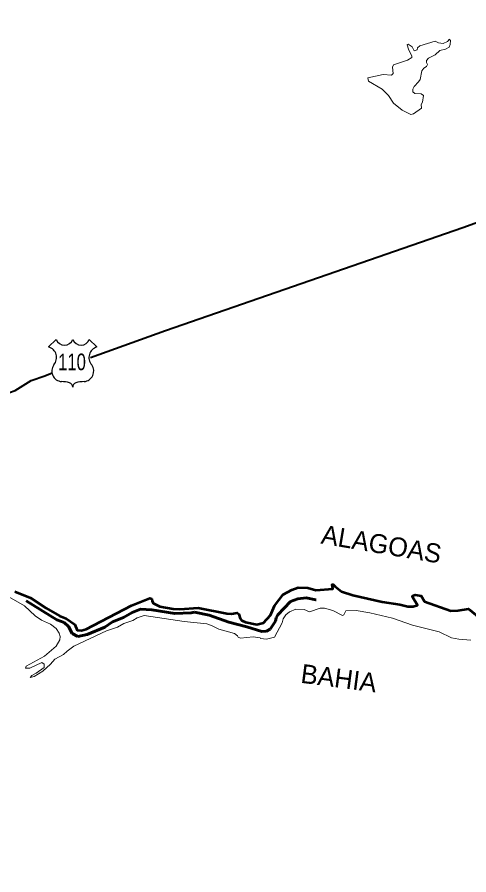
# Model space of a CAD drawing. Extents: x -1643653 to 4543381, y 1624270 to 13878484.
# Drawn here: x 591570 to 601111, y 8951061 to 8969158 of the extents above; entities that cross this region are included whole.
import ezdxf
from ezdxf.enums import TextEntityAlignment as Align

# ---------------------------------------------------------------- set-up
doc = ezdxf.new("R2010")
doc.units = 0
doc.header["$LTSCALE"] = 200
doc.linetypes.add('LONG_DASH_SHORT_DASH', pattern=[9.9, 6, -1.2, 1.5, -1.2])
for name, color, linetype, lineweight in [('12', 7, 'Continuous', 25), ('22', 7, 'Continuous', 13), ('25', 7, 'Continuous', 13), ('28', 7, 'Continuous', 53), ('48', 7, 'Continuous', 25), ('60', 7, 'Continuous', 13), ('7', 7, 'LONG_DASH_SHORT_DASH', 60), ('9', 7, 'Continuous', 90)]:
    doc.layers.add(name, color=color, linetype=linetype, lineweight=lineweight)
doc.layers.add('42', color=7, linetype='Continuous')

msp = doc.modelspace()

# ---------------------------------------------------------------- linework, layer by layer
at = {"layer": '12', "lineweight": 40}
for points in [[(593118.3, 8961975.5), (594700.8, 8962547.5), (600985.5, 8964722.4), (602091.6, 8965119.9), (602697.1, 8965318.9), (609861, 8967928.7)], [(587134, 8956453.8), (587843.6, 8957685.7), (587923.7, 8957988.5), (588169.9, 8958625.1), (588237, 8958904.7), (588304.1, 8959099.5), (588468, 8959448.9), (588578.9, 8959635.8), (588673.7, 8959750.1), (588777.5, 8959843.1), (589203.6, 8960089.7), (589393.4, 8960175.8), (589428.5, 8960178.5), (589560.1, 8960264.6), (589648.9, 8960297.2), (590059.4, 8960543.5), (591188.1, 8961101.4), (591408.7, 8961235.4), (591525.3, 8961280.9), (591868.7, 8961488.1), (592154.1, 8961587.2), (592311.1, 8961655)]]:
    msp.add_lwpolyline(points, dxfattribs=at)
at = {"layer": '22'}
for points in [[(598979.7, 8967874.9), (598979.6, 8967875.5), (599301.7, 8967946.2), (599480.2, 8967933.8), (599509.8, 8967969.9), (599501.3, 8968101.1), (599516.3, 8968150.1), (599811.5, 8968247.9), (599904.8, 8968303.2), (599909, 8968337.3), (599832.8, 8968479.3), (599809.1, 8968571.9)], [(599809.1, 8968571.9), (599807.2, 8968579.6), (599825.8, 8968589.3), (599913, 8968531.8), (599957.7, 8968446.1), (600016.8, 8968470.3), (600024, 8968513.4), (600074.7, 8968549.4), (600397.5, 8968653.6), (600470.2, 8968613.3), (600565, 8968605), (600658.8, 8968647.2), (600702.7, 8968690.5), (600704.6, 8968688.3)], [(600704.6, 8968688.3), (600721.8, 8968668.3), (600716.4, 8968577.4), (600697.2, 8968526.2), (600615.2, 8968484), (600495.5, 8968451.8), (600399.8, 8968360.6), (600257.6, 8968290.3), (600215.3, 8968243.9), (600215.2, 8968203.3), (600238.2, 8968158.5), (600215, 8968118.4), (600157.8, 8968080.1), (600117.6, 8968027.2), (600078.7, 8967845.6), (600049.3, 8967791.2), (599953.8, 8967693.5), (599926.3, 8967638.5), (599930.5, 8967583.1), (599969.1, 8967544.5), (600104.8, 8967540.5), (600151.1, 8967502.5), (600134.3, 8967366.4), (600104.7, 8967317.5), (600109.2, 8967237.7)], [(599516.6, 8967344.8), (599411.9, 8967506.8), (599276.3, 8967640.2), (598993.8, 8967806), (598979.7, 8967874.9)], [(600109.2, 8967237.7), (599943.1, 8967117.9), (599886.4, 8967105.1), (599701.2, 8967194.2), (599516.6, 8967344.8)]]:
    msp.add_lwpolyline(points, dxfattribs=at)
at = {"layer": '25'}
for points in [[(601523.3, 8956327.4), (601101.6, 8956673.9), (600881.9, 8956635.9), (600732.9, 8956633.6), (600171.5, 8956830.7), (600105.7, 8956947.1), (599975.9, 8956965.8), (599923.2, 8956948.3), (599930.5, 8956912), (600022.6, 8956753.4), (599933.1, 8956722.5), (599825.2, 8956722.6), (599652.7, 8956767.8), (599276.6, 8956821.3), (598658.4, 8956963), (598417.2, 8957037), (598286.2, 8957141.3), (598243.2, 8957190.3), (598226.2, 8957190.3), (598238.1, 8957092.3), (597879.3, 8957064.6), (597707.1, 8957116.2), (597507.8, 8957122.3), (597374.1, 8957077.1), (597186.1, 8956972.4), (597004.9, 8956736.8), (596919, 8956537.3), (596774.8, 8956375.5), (596632.8, 8956343.6), (596391.2, 8956391.8), (596318.4, 8956424.7), (596280.9, 8956471.9), (596249.4, 8956564), (596220.4, 8956588.7), (596094.6, 8956570.7), (595996.6, 8956575.1), (595390.8, 8956696.7), (595007.1, 8956666.9), (594862.5, 8956673.6)], [(594862.5, 8956673.6), (594585.9, 8956725.5), (594444.6, 8956791.6), (594420.1, 8956840.6), (594411.5, 8956881.7), (594373.8, 8956897.2), (593986.5, 8956741.5), (593024.9, 8956242.6), (592929.9, 8956217.7), (592835, 8956222.8), (592789.7, 8956341.7), (592606.3, 8956465.9), (592465.6, 8956523.5), (592181.6, 8956687.1), (591853.4, 8956904.4), (591520.9, 8957037.4)], [(591390.8, 8956926.9), (591724.8, 8956737.2), (591949.4, 8956523.8), (592086.2, 8956435.1), (592274.8, 8956349.3), (592397.3, 8956258.1), (592456.5, 8956160.4), (592477.4, 8956090.3), (592474.5, 8956017), (592393.6, 8955882.5), (592147.6, 8955671.4), (591762.8, 8955464.9)], [(597003.9, 8956073.5), (597167.4, 8956377.6), (597189.2, 8956464.2), (597246.3, 8956548.8), (597323.6, 8956610.2), (597458.5, 8956666.4), (597633.6, 8956656.2), (597747.2, 8956610.1), (597972.1, 8956689.8), (598064.1, 8956689.8), (598239.7, 8956635), (598443.1, 8956534.1), (598468, 8956546.2), (598513.2, 8956629.3), (598729.6, 8956640.7), (599018.9, 8956591.1), (599495.2, 8956473.1), (599918.7, 8956332), (600484.8, 8956190.4), (600746.5, 8956064.1), (600895.5, 8956031), (601154.5, 8956013.6)], [(591762.8, 8955464.9), (591742.8, 8955422.7), (591836, 8955420.5), (592092.2, 8955540.4), (592137.1, 8955502.8), (592137.1, 8955438.7), (591972.1, 8955314.2), (591880.4, 8955265.1), (591844.9, 8955225.2), (591926.5, 8955246.3), (592111.5, 8955357.7), (592276, 8955503.1), (592363.4, 8955610), (592552.2, 8955708.7), (592624, 8955780.3), (592767.9, 8955885), (593458.4, 8956208.9), (593688.8, 8956290), (593826.7, 8956367.4), (594014.5, 8956427.2), (594104.1, 8956482.6), (594251.8, 8956534.1), (595099, 8956405.8), (595575.6, 8956353.7), (595673.6, 8956322.5), (595827.2, 8956241.5), (596157.4, 8956151.4), (596224.2, 8956103.8), (596238.8, 8956075.3), (596285.2, 8956053), (596551.6, 8956080.4), (596701.6, 8956061.6), (596708.8, 8956044.6), (596839, 8956031.7), (597003.9, 8956073.5)]]:
    msp.add_lwpolyline(points, dxfattribs=at)
at = {"layer": '28'}
for points in [[(594862.5, 8956673.6), (595007.1, 8956666.9), (595390.8, 8956696.7), (595996.6, 8956575.1), (596094.6, 8956570.7), (596220.4, 8956588.7), (596249.4, 8956564), (596280.9, 8956471.9), (596318.4, 8956424.7), (596391.2, 8956391.8), (596632.8, 8956343.6), (596774.8, 8956375.5), (596919, 8956537.3), (597004.9, 8956736.8), (597186.1, 8956972.4), (597374.1, 8957077.1), (597507.8, 8957122.3), (597707.1, 8957116.2), (597879.3, 8957064.6), (598238.1, 8957092.3), (598226.2, 8957190.3), (598243.2, 8957190.3), (598286.2, 8957141.3), (598417.2, 8957037), (598658.4, 8956963), (599276.6, 8956821.3), (599652.7, 8956767.8), (599825.2, 8956722.6), (599933.1, 8956722.5), (600022.6, 8956753.4), (599930.5, 8956912), (599923.2, 8956948.3), (599975.9, 8956965.8), (600105.7, 8956947.1), (600171.5, 8956830.7), (600732.9, 8956633.6), (600881.9, 8956635.9), (601101.6, 8956673.9), (601523.3, 8956327.4)], [(591520.9, 8957037.4), (591853.4, 8956904.4), (592181.6, 8956687.1), (592465.6, 8956523.5), (592606.3, 8956465.9), (592789.7, 8956341.7), (592835, 8956222.8), (592929.9, 8956217.7), (593024.9, 8956242.6), (593986.5, 8956741.5), (594373.8, 8956897.2), (594411.5, 8956881.7), (594420.1, 8956840.6), (594444.6, 8956791.6), (594585.9, 8956725.5), (594862.5, 8956673.6)]]:
    msp.add_lwpolyline(points, dxfattribs=at)
at = {"layer": '48'}
for p, q in [((592235.2, 8962198.4), (592395.1, 8962358.3)), ((593094.5, 8962358.3), (593254.4, 8962198.4))]:
    msp.add_line(p, q, dxfattribs=at)
for centre, radius, start, end in [((592570, 8962425.3), 187.2, 200.95927, 339.04073), ((592919.6, 8962425.3), 187.2, 200.95927, 339.04073), ((592173.1, 8961976.6), 230.3, 317.5721, 74.36886), ((593316.5, 8961976.6), 230.3, 105.62774, 222.4279), ((592526.6, 8961691.4), 224.7, 144.73733, 264.65778), ((592963, 8961691.4), 224.7, 275.34222, 35.26267), ((592504.7, 8960877.9), 589.7, 72.89371, 89.90057), ((592984.9, 8960877.9), 589.7, 90.09943, 107.10629), ((592650.4, 8961351.3), 94.4, 357.69345, 72.92955), ((592839.2, 8961351.3), 94.4, 107.07045, 182.30655)]:
    msp.add_arc(centre, radius, start, end, dxfattribs=at)
at = {"layer": '60', "lineweight": 25}
msp.add_spline([(814781, 9009175.5), (814787.2, 9009173.4), (814796.9, 9009173.4), (814799.4, 9009172.4), (814805.1, 9009174.5), (814805.6, 9009176.5), (814811.7, 9009179.5), (814811.7, 9009179.5), (814801.5, 9009181), (814790.7, 9009181.5), (814784.1, 9009183.1), (814777.4, 9009185.1), (814778.4, 9009175.5)], degree=3, dxfattribs=at)
at = {"layer": '7'}
msp.add_lwpolyline([(591763.5, 8956844.7), (592411.2, 8956442.8), (592564.9, 8956388.5), (592651.2, 8956302.3), (592733.4, 8956151.1), (592848.3, 8956090.3), (593046.8, 8956129.1), (593418.6, 8956289.1), (593583.1, 8956399.4), (593816.8, 8956488.1), (593998.4, 8956596.2), (594173.5, 8956669.6), (594413, 8956654.5), (594897.5, 8956576.7), (595243.6, 8956587.5), (595312.5, 8956604.7), (595624.1, 8956539.8), (596038.9, 8956395.1), (596423.7, 8956293.5), (596735, 8956198.4), (596838.5, 8956200.5), (596916.4, 8956245.8), (597028.8, 8956414.3), (597044.2, 8956483.7), (597078.6, 8956544), (597342.3, 8956831.6), (597500, 8956885.7), (597673.4, 8956903.1), (597880.7, 8956866.4), (597885, 8956866.3)], dxfattribs=at)
at = {"layer": '9'}
msp.add_spline([(592698.5, 8977198.4), (599903.5, 8973292.7), (608459.2, 8968138.2), (612674.8, 8965332.6), (616842, 8962096.4), (620005, 8958671.2), (621134, 8957974.7), (621473.4, 8956805.3), (621586.2, 8956597.5)], degree=3, dxfattribs=at)

# ---------------------------------------------------------------- texts
at = {"layer": '42'}
for s, rotation, p in [('ALAGOAS', 350.452, (599232.2, 8957841.5)), ('BAHIA', 352.646, (598339.8, 8955012.7))]:
    msp.add_text(s, height=400, rotation=rotation, dxfattribs=at).set_placement(p, align=Align.CENTER)
at = {"layer": '48', "width": 0.75}
msp.add_text('110', height=350, dxfattribs=at).set_placement((592728.7, 8961708.4), align=Align.CENTER)

doc.saveas('drawing.dxf')
